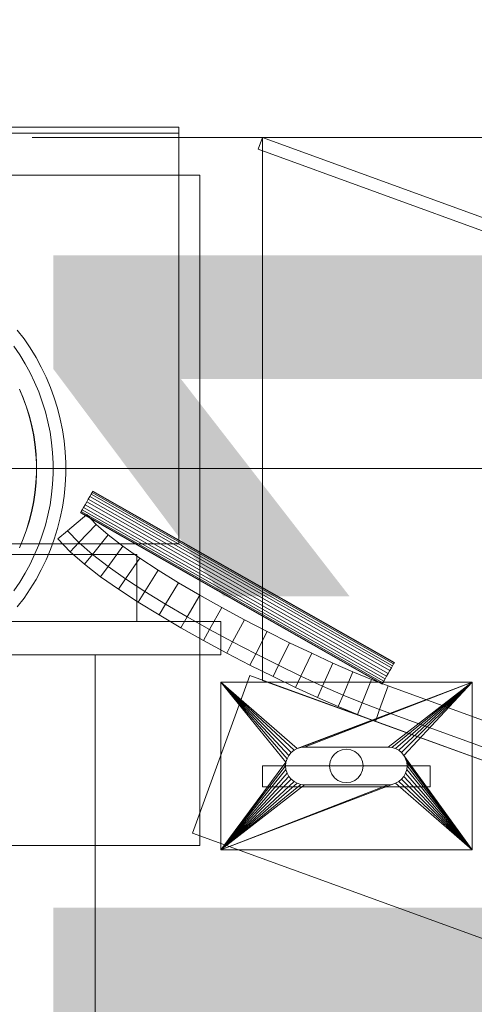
# Model space of a CAD drawing. Header units: millimetres. Extents: x -2233 to 61924, y -68080 to 6847.
# Tile 862 of 1056: x 26792 to 26901, y 1113 to 1348. Entities that reach past the tile are written whole.
import ezdxf

# ---------------------------------------------------------------- set-up
doc = ezdxf.new("R2010")
doc.units = ezdxf.units.MM
for name, color, linetype, lineweight in [('COTAS_P', 1, 'Continuous', 0), ('lateral_bajante_movil', 7, 'Continuous', 0), ('lateral_C05', 7, 'Continuous', 0)]:
    doc.layers.add(name, color=color, linetype=linetype, lineweight=lineweight)
doc.dimstyles.new('R19_100', dxfattribs={"dimtxt": 250, "dimasz": 150, "dimexe": 150, "dimexo": 80, "dimgap": 100, "dimtad": 1, "dimtih": 1, "dimtoh": 1, "dimdsep": 46, "dimcen": 0.09, "dimadec": 0, "dimazin": 0, "dimtfac": 1, "dimtdec": 4, "dimtofl": 0, "dimtmove": 0, "dimatfit": 3, "dimfxl": 1, "dimtolj": 1, "dimtzin": 0, "dimarcsym": 0})

# ---------------------------------------------------------------- blocks, each defined once
blk = doc.blocks.new('DIM_R28_9')
at = {"layer": 'COTAS_P'}
for p, q in [((26750.07, 1241), (27150.07, 1241)), ((27150.07, 1241), (27105.07, 1091)), ((27150.07, 0), (27150.07, 1241)), ((27150.07, 1241), (27195.07, 1091)), ((27150.07, 0), (27105.07, 150)), ((27150.07, 0), (27195.07, 150)), ((26750.07, 0), (27150.07, 0))]:
    blk.add_line(p, q, dxfattribs=at)
blk.add_text('1241 P', height=250, rotation=90, dxfattribs=at).set_placement((27050.07, 620.5))
blk = doc.blocks.new('DIM_R28_32')
at = {"layer": 'COTAS_P'}
for p, q in [((26795.07, 1320), (27495.07, 1320)), ((27495.07, 1320), (27450.07, 1170)), ((27495.07, 0), (27495.07, 1320)), ((27495.07, 1320), (27540.07, 1170)), ((27495.07, 0), (27450.07, 150)), ((27495.07, 0), (27540.07, 150)), ((26795.07, 0), (27495.07, 0))]:
    blk.add_line(p, q, dxfattribs=at)
blk.add_text('1320 P', height=250, rotation=90, dxfattribs=at).set_placement((27395.07, 660))

msp = doc.modelspace()

# ---------------------------------------------------------------- linework, layer by layer
at = {"layer": 'lateral_bajante_movil'}
for p, q in [((26849.041, 1317.181), (26850.067, 1320)), ((26850.067, 1320), (28353.576, 772.768)), ((26850.067, 1190.422), (26850.067, 1320)), ((26849.041, 1317.181), (28352.55, 769.949)), ((26808.451, 1233.675), (26808.809, 1234.304)), ((26808.809, 1234.304), (26809.116, 1234.844)), ((26808.809, 1234.304), (26880.809, 1193.385)), ((26809.116, 1234.844), (26809.351, 1235.259)), ((26809.116, 1234.844), (26881.116, 1193.925)), ((26809.351, 1235.259), (26809.499, 1235.519)), ((26809.351, 1235.259), (26881.351, 1194.34)), ((26809.499, 1235.519), (26809.55, 1235.608)), ((26809.499, 1235.519), (26881.499, 1194.6)), ((26809.55, 1235.608), (26881.55, 1194.689)), ((26807.326, 1231.696), (26807.019, 1231.156)), ((26807.684, 1232.325), (26807.326, 1231.696)), ((26807.326, 1231.696), (26879.326, 1190.777)), ((26808.067, 1233), (26807.684, 1232.325)), ((26807.684, 1232.325), (26879.684, 1191.406)), ((26808.451, 1233.675), (26808.067, 1233)), ((26880.067, 1192.081), (26808.067, 1233)), ((26808.451, 1233.675), (26880.451, 1192.756)), ((26803.471, 1226.143), (26808.067, 1230)), ((26806.636, 1230.481), (26806.585, 1230.392)), ((26806.585, 1230.392), (26878.585, 1189.473)), ((26806.784, 1230.741), (26806.636, 1230.481)), ((26806.636, 1230.481), (26878.636, 1189.562)), ((26807.019, 1231.156), (26806.784, 1230.741)), ((26806.784, 1230.741), (26878.784, 1189.822)), ((26807.019, 1231.156), (26879.019, 1190.237)), ((26808.067, 1230), (26810.304, 1227.656)), ((26810.304, 1227.656), (26806.174, 1223.304)), ((26810.304, 1227.656), (26813.212, 1225.119)), ((26801.173, 1224.215), (26803.471, 1226.143)), ((26803.471, 1226.143), (26806.174, 1223.304)), ((26813.212, 1225.119), (26809.416, 1220.472)), ((26813.212, 1225.119), (26816.712, 1222.422)), ((26801.173, 1224.215), (26804.11, 1221.128)), ((26806.174, 1223.304), (26804.11, 1221.128)), ((26806.174, 1223.304), (26809.416, 1220.472)), ((26816.712, 1222.422), (26813.16, 1217.586)), ((26816.712, 1222.422), (26820.724, 1219.602)), ((26804.11, 1221.128), (26807.518, 1218.149)), ((26809.416, 1220.472), (26807.518, 1218.149)), ((26809.416, 1220.472), (26813.16, 1217.586)), ((26807.518, 1218.149), (26811.384, 1215.168)), ((26813.16, 1217.586), (26811.384, 1215.168)), ((26813.16, 1217.586), (26817.36, 1214.634)), ((26820.724, 1219.602), (26817.36, 1214.634)), ((26820.724, 1219.602), (26825.17, 1216.695)), ((26811.384, 1215.168), (26815.678, 1212.15)), ((26825.17, 1216.695), (26821.955, 1211.629)), ((26825.17, 1216.695), (26829.97, 1213.735)), ((26817.36, 1214.634), (26815.678, 1212.15)), ((26817.36, 1214.634), (26821.955, 1211.629)), ((26829.97, 1213.735), (26826.879, 1208.593)), ((26829.97, 1213.735), (26835.046, 1210.759)), ((26815.678, 1212.15), (26820.347, 1209.096)), ((26821.955, 1211.629), (26820.347, 1209.096)), ((26821.955, 1211.629), (26826.879, 1208.593)), ((26835.046, 1210.759), (26832.061, 1205.554)), ((26835.046, 1210.759), (26840.317, 1207.801)), ((26820.347, 1209.096), (26825.333, 1206.021)), ((26826.879, 1208.593), (26825.333, 1206.021)), ((26826.879, 1208.593), (26832.061, 1205.554)), ((26825.333, 1206.021), (26830.568, 1202.951)), ((26840.317, 1207.801), (26837.427, 1202.543)), ((26840.317, 1207.801), (26845.707, 1204.898)), ((26832.061, 1205.554), (26830.568, 1202.951)), ((26832.061, 1205.554), (26837.427, 1202.543)), ((26845.707, 1204.898), (26842.903, 1199.593)), ((26845.707, 1204.898), (26851.134, 1202.085)), ((26830.568, 1202.951), (26835.982, 1199.914)), ((26837.427, 1202.543), (26835.982, 1199.914)), ((26837.427, 1202.543), (26842.903, 1199.593)), ((26851.134, 1202.085), (26848.413, 1196.737)), ((26851.134, 1202.085), (26856.52, 1199.397)), ((26835.982, 1199.914), (26841.501, 1196.941)), ((26842.903, 1199.593), (26841.501, 1196.941)), ((26842.903, 1199.593), (26848.413, 1196.737)), ((26856.52, 1199.397), (26853.882, 1194.008)), ((26856.52, 1199.397), (26861.786, 1196.87)), ((26841.501, 1196.941), (26847.053, 1194.063)), ((26848.413, 1196.737), (26847.053, 1194.063)), ((26848.413, 1196.737), (26853.882, 1194.008)), ((26861.786, 1196.87), (26859.234, 1191.44)), ((26861.786, 1196.87), (26866.853, 1194.539)), ((26847.053, 1194.063), (26852.563, 1191.313)), ((26853.882, 1194.008), (26852.563, 1191.313)), ((26853.882, 1194.008), (26859.234, 1191.44)), ((26866.853, 1194.539), (26864.394, 1189.066)), ((26866.853, 1194.539), (26871.642, 1192.44)), ((26881.116, 1193.925), (26881.351, 1194.34)), ((26881.351, 1194.34), (26881.499, 1194.6)), ((26881.499, 1194.6), (26881.55, 1194.689)), ((26871.642, 1192.44), (26869.289, 1186.921)), ((26871.642, 1192.44), (26876.073, 1190.609)), ((26880.067, 1192.081), (26879.684, 1191.406)), ((26880.067, 1192.081), (26880.451, 1192.756)), ((26880.451, 1192.756), (26880.809, 1193.385)), ((26880.809, 1193.385), (26881.116, 1193.925)), ((26833.309, 1153.955), (26846.989, 1191.543)), ((26840.067, 1150), (26840.067, 1190)), ((26840.067, 1190), (26855.654, 1170.878)), ((26840.067, 1190), (26855.91, 1171.722)), ((26840.067, 1190), (26856.326, 1172.5)), ((26840.067, 1190), (26856.886, 1173.182)), ((26840.067, 1190), (26857.567, 1173.742)), ((26840.067, 1190), (26858.345, 1174.157)), ((26840.067, 1190), (26900.067, 1190)), ((26846.989, 1191.543), (28350.498, 644.311)), ((28353.576, 643.19), (26850.067, 1190.422)), ((26852.563, 1191.313), (26857.957, 1188.725)), ((26859.234, 1191.44), (26857.957, 1188.725)), ((26900.067, 1190), (26858.345, 1174.157)), ((26900.067, 1190), (26859.19, 1174.414)), ((26859.234, 1191.44), (26864.394, 1189.066)), ((26900.067, 1190), (26860.067, 1174.5)), ((26876.073, 1190.609), (26873.851, 1185.036)), ((26876.073, 1190.609), (26880.067, 1189.081)), ((26878.636, 1189.562), (26878.585, 1189.473)), ((26878.784, 1189.822), (26878.636, 1189.562)), ((26879.019, 1190.237), (26878.784, 1189.822)), ((26879.326, 1190.777), (26879.019, 1190.237)), ((26879.684, 1191.406), (26879.326, 1190.777)), ((26900.067, 1190), (26880.067, 1174.5)), ((26900.067, 1190), (26880.945, 1174.414)), ((26900.067, 1190), (26881.79, 1174.157)), ((26900.067, 1190), (26882.568, 1173.742)), ((26900.067, 1190), (26883.249, 1173.182)), ((26900.067, 1190), (26883.809, 1172.5)), ((26900.067, 1190), (26900.067, 1150)), ((26857.957, 1188.725), (26863.164, 1186.33)), ((26864.394, 1189.066), (26863.164, 1186.33)), ((26864.394, 1189.066), (26869.289, 1186.921)), ((26869.289, 1186.921), (26868.113, 1184.161)), ((26869.289, 1186.921), (26873.851, 1185.036)), ((26880.067, 1189.081), (26878.015, 1183.443)), ((26880.067, 1189.081), (27084.991, 1114.495)), ((26863.164, 1186.33), (26868.113, 1184.161)), ((26873.851, 1185.036), (26872.74, 1182.249)), ((26873.851, 1185.036), (26878.015, 1183.443)), ((26868.113, 1184.161), (26872.74, 1182.249)), ((26872.74, 1182.249), (26876.989, 1180.624)), ((26878.015, 1183.443), (26876.989, 1180.624)), ((26878.015, 1183.443), (27082.939, 1108.857)), ((26876.989, 1180.624), (27081.912, 1106.038)), ((26856.886, 1173.182), (26856.326, 1172.5)), ((26857.567, 1173.742), (26856.886, 1173.182)), ((26858.345, 1174.157), (26857.567, 1173.742)), ((26859.19, 1174.414), (26858.345, 1174.157)), ((26860.067, 1174.5), (26859.19, 1174.414)), ((26880.067, 1174.5), (26860.067, 1174.5)), ((26867.239, 1172.828), (26866.603, 1172)), ((26868.067, 1173.464), (26867.239, 1172.828)), ((26869.032, 1173.864), (26868.067, 1173.464)), ((26870.067, 1174), (26869.032, 1173.864)), ((26871.103, 1173.864), (26870.067, 1174)), ((26872.067, 1173.464), (26871.103, 1173.864)), ((26872.896, 1172.828), (26872.067, 1173.464)), ((26873.532, 1172), (26872.896, 1172.828)), ((26880.945, 1174.414), (26880.067, 1174.5)), ((26881.79, 1174.157), (26880.945, 1174.414)), ((26882.568, 1173.742), (26881.79, 1174.157)), ((26883.249, 1173.182), (26882.568, 1173.742)), ((26883.809, 1172.5), (26883.249, 1173.182)), ((26840.067, 1150), (26855.654, 1170.878)), ((26855.654, 1170.878), (26855.567, 1170)), ((26855.91, 1171.722), (26855.654, 1170.878)), ((26856.326, 1172.5), (26855.91, 1171.722)), ((26866.204, 1171.035), (26866.067, 1170)), ((26866.603, 1172), (26866.204, 1171.035)), ((26873.931, 1171.035), (26873.532, 1172)), ((26874.067, 1170), (26873.931, 1171.035)), ((26900.067, 1150), (26883.809, 1172.5)), ((26884.225, 1171.722), (26883.809, 1172.5)), ((26900.067, 1150), (26884.225, 1171.722)), ((26884.481, 1170.878), (26884.225, 1171.722)), ((26900.067, 1150), (26884.481, 1170.878)), ((26884.567, 1170), (26884.481, 1170.878)), ((26855.567, 1170), (26840.067, 1150)), ((26855.654, 1169.122), (26840.067, 1150)), ((26855.91, 1168.278), (26840.067, 1150)), ((26850.067, 1170), (26890.067, 1170)), ((26850.067, 1170), (26850.067, 1165)), ((26855.567, 1170), (26855.654, 1169.122)), ((26855.654, 1169.122), (26855.91, 1168.278)), ((26855.91, 1168.278), (26856.326, 1167.5)), ((26866.067, 1170), (26866.204, 1168.965)), ((26866.204, 1168.965), (26866.603, 1168)), ((26873.532, 1168), (26873.931, 1168.965)), ((26873.931, 1168.965), (26874.067, 1170)), ((26883.809, 1167.5), (26884.225, 1168.278)), ((26884.225, 1168.278), (26884.481, 1169.122)), ((26884.225, 1168.278), (26900.067, 1150)), ((26884.481, 1169.122), (26884.567, 1170)), ((26884.481, 1169.122), (26900.067, 1150)), ((26884.567, 1170), (26900.067, 1150)), ((26890.067, 1165), (26890.067, 1170)), ((26856.326, 1167.5), (26840.067, 1150)), ((26856.886, 1166.818), (26840.067, 1150)), ((26857.567, 1166.258), (26840.067, 1150)), ((26858.345, 1165.843), (26840.067, 1150)), ((26881.79, 1165.843), (26840.067, 1150)), ((26856.326, 1167.5), (26856.886, 1166.818)), ((26856.886, 1166.818), (26857.567, 1166.258)), ((26857.567, 1166.258), (26858.345, 1165.843)), ((26858.345, 1165.843), (26859.19, 1165.586)), ((26866.603, 1168), (26867.239, 1167.172)), ((26867.239, 1167.172), (26868.067, 1166.536)), ((26868.067, 1166.536), (26869.032, 1166.136)), ((26869.032, 1166.136), (26870.067, 1166)), ((26870.067, 1166), (26871.103, 1166.136)), ((26871.103, 1166.136), (26872.067, 1166.536)), ((26872.067, 1166.536), (26872.896, 1167.172)), ((26872.896, 1167.172), (26873.532, 1168)), ((26880.945, 1165.586), (26881.79, 1165.843)), ((26881.79, 1165.843), (26882.568, 1166.258)), ((26881.79, 1165.843), (26900.067, 1150)), ((26882.568, 1166.258), (26883.249, 1166.818)), ((26882.568, 1166.258), (26900.067, 1150)), ((26883.249, 1166.818), (26883.809, 1167.5)), ((26883.249, 1166.818), (26900.067, 1150)), ((26883.809, 1167.5), (26900.067, 1150)), ((26859.19, 1165.586), (26840.067, 1150)), ((26880.945, 1165.586), (26840.067, 1150)), ((26860.067, 1165.5), (26840.067, 1150)), ((26880.067, 1165.5), (26840.067, 1150)), ((26850.067, 1165), (26890.067, 1165)), ((26859.19, 1165.586), (26860.067, 1165.5)), ((26860.067, 1165.5), (26880.067, 1165.5)), ((26880.067, 1165.5), (26880.945, 1165.586)), ((26833.309, 1153.955), (28336.817, 606.723)), ((26900.067, 1150), (26840.067, 1150))]:
    msp.add_line(p, q, dxfattribs=at)
at = {"layer": 'lateral_C05'}
for p, q in [((26670.067, 1322.5), (26830.067, 1322.5)), ((26670.067, 1321), (26830.067, 1321)), ((26830.067, 1321), (26830.067, 1322.5)), ((26830.067, 1223), (26830.067, 1321)), ((26665.067, 1311), (26835.067, 1311)), ((26835.067, 1151), (26835.067, 1311)), ((26791.505, 1274.045), (26793.1, 1271.938)), ((26793.1, 1271.938), (26794.589, 1269.755)), ((26790.664, 1270.187), (26792.069, 1268.127)), ((26794.589, 1269.755), (26795.967, 1267.5)), ((26792.069, 1268.127), (26793.369, 1266)), ((26795.967, 1267.5), (26797.231, 1265.179)), ((26793.369, 1266), (26794.561, 1263.811)), ((26797.231, 1265.179), (26798.377, 1262.798)), ((26794.561, 1263.811), (26795.643, 1261.564)), ((26798.377, 1262.798), (26799.404, 1260.363)), ((26791.997, 1259.919), (26792.888, 1257.806)), ((26792.033, 1259.936), (26792.925, 1257.82)), ((26795.643, 1261.564), (26796.611, 1259.267)), ((26799.404, 1260.363), (26800.308, 1257.88)), ((26792.888, 1257.806), (26793.672, 1255.65)), ((26792.925, 1257.82), (26793.71, 1255.663)), ((26796.611, 1259.267), (26797.464, 1256.924)), ((26800.308, 1257.88), (26801.087, 1255.355)), ((26793.672, 1255.65), (26794.348, 1253.459)), ((26793.71, 1255.663), (26794.387, 1253.469)), ((26797.464, 1256.924), (26798.199, 1254.542)), ((26801.087, 1255.355), (26801.739, 1252.794)), ((26794.348, 1253.459), (26794.914, 1251.236)), ((26794.387, 1253.469), (26794.953, 1251.245)), ((26798.199, 1254.542), (26798.814, 1252.126)), ((26801.739, 1252.794), (26802.262, 1250.203)), ((26794.914, 1251.236), (26795.369, 1248.988)), ((26794.953, 1251.245), (26795.408, 1248.995)), ((26798.814, 1252.126), (26799.308, 1249.682)), ((26795.369, 1248.988), (26795.71, 1246.72)), ((26795.408, 1248.995), (26795.75, 1246.725)), ((26799.308, 1249.682), (26799.679, 1247.217)), ((26802.262, 1250.203), (26802.656, 1247.59)), ((26795.71, 1246.72), (26795.939, 1244.438)), ((26795.75, 1246.725), (26795.979, 1244.441)), ((26799.679, 1247.217), (26799.928, 1244.737)), ((26802.656, 1247.59), (26802.919, 1244.961)), ((26795.939, 1244.438), (26796.053, 1242.147)), ((26795.979, 1244.441), (26796.093, 1242.148)), ((26799.928, 1244.737), (26800.052, 1242.247)), ((26802.919, 1244.961), (26803.051, 1242.321)), ((26796.053, 1242.147), (26796.053, 1239.853)), ((26796.093, 1242.148), (26796.093, 1239.852)), ((26800.052, 1242.247), (26800.052, 1239.753)), ((26803.051, 1242.321), (26803.051, 1239.679)), ((26796.053, 1239.853), (26795.939, 1237.562)), ((26796.093, 1239.852), (26795.979, 1237.559)), ((26800.052, 1239.753), (26799.928, 1237.263)), ((26803.051, 1239.679), (26802.919, 1237.039)), ((26795.939, 1237.562), (26795.71, 1235.28)), ((26795.979, 1237.559), (26795.75, 1235.275)), ((26799.928, 1237.263), (26799.679, 1234.783)), ((26802.919, 1237.039), (26802.656, 1234.41)), ((26795.71, 1235.28), (26795.369, 1233.012)), ((26795.75, 1235.275), (26795.408, 1233.005)), ((26799.679, 1234.783), (26799.308, 1232.318)), ((26802.656, 1234.41), (26802.262, 1231.797)), ((26795.369, 1233.012), (26794.914, 1230.764)), ((26795.408, 1233.005), (26794.953, 1230.755)), ((26799.308, 1232.318), (26798.814, 1229.874)), ((26802.262, 1231.797), (26801.739, 1229.206)), ((26794.914, 1230.764), (26794.348, 1228.541)), ((26794.953, 1230.755), (26794.387, 1228.531)), ((26798.814, 1229.874), (26798.199, 1227.458)), ((26801.739, 1229.206), (26801.087, 1226.645)), ((26794.348, 1228.541), (26793.672, 1226.35)), ((26794.387, 1228.531), (26793.71, 1226.337)), ((26798.199, 1227.458), (26797.464, 1225.076)), ((26793.672, 1226.35), (26792.888, 1224.194)), ((26793.71, 1226.337), (26792.925, 1224.18)), ((26797.464, 1225.076), (26796.611, 1222.733)), ((26801.087, 1226.645), (26800.308, 1224.12)), ((26670.067, 1223), (26830.067, 1223)), ((26792.888, 1224.194), (26791.997, 1222.081)), ((26792.925, 1224.18), (26792.033, 1222.064)), ((26796.611, 1222.733), (26795.643, 1220.436)), ((26800.308, 1224.12), (26799.404, 1221.637)), ((26680.067, 1220.5), (26820.067, 1220.5)), ((26793.57, 1220.5), (26793.586, 1220.5)), ((26793.586, 1220.5), (26793.618, 1220.5)), ((26793.618, 1220.5), (26793.666, 1220.5)), ((26793.666, 1220.5), (26793.73, 1220.5)), ((26793.73, 1220.5), (26793.81, 1220.5)), ((26793.81, 1220.5), (26793.906, 1220.5)), ((26793.906, 1220.5), (26794.017, 1220.5)), ((26794.017, 1220.5), (26794.143, 1220.5)), ((26794.143, 1220.5), (26794.283, 1220.5)), ((26794.283, 1220.5), (26794.438, 1220.5)), ((26794.438, 1220.5), (26794.607, 1220.5)), ((26795.643, 1220.436), (26794.561, 1218.189)), ((26794.607, 1220.5), (26794.79, 1220.5)), ((26794.79, 1220.5), (26794.986, 1220.5)), ((26794.986, 1220.5), (26795.194, 1220.5)), ((26795.194, 1220.5), (26795.414, 1220.5)), ((26795.414, 1220.5), (26795.646, 1220.5)), ((26795.646, 1220.5), (26795.889, 1220.5)), ((26795.889, 1220.5), (26796.143, 1220.5)), ((26796.143, 1220.5), (26796.406, 1220.5)), ((26796.406, 1220.5), (26796.678, 1220.5)), ((26796.678, 1220.5), (26796.959, 1220.5)), ((26796.959, 1220.5), (26797.247, 1220.5)), ((26797.247, 1220.5), (26797.543, 1220.5)), ((26797.543, 1220.5), (26797.844, 1220.5)), ((26797.844, 1220.5), (26798.152, 1220.5)), ((26798.152, 1220.5), (26798.464, 1220.5)), ((26799.404, 1221.637), (26798.377, 1219.202)), ((26798.464, 1220.5), (26798.78, 1220.5)), ((26798.78, 1220.5), (26799.099, 1220.5)), ((26799.099, 1220.5), (26799.42, 1220.5)), ((26799.42, 1220.5), (26799.743, 1220.5)), ((26800.067, 1220.5), (26799.743, 1220.5)), ((26805.067, 1220.5), (26800.067, 1220.5)), ((26805.067, 1220.5), (26805.386, 1220.5)), ((26805.386, 1220.5), (26805.705, 1220.5)), ((26805.705, 1220.5), (26806.021, 1220.5)), ((26806.021, 1220.5), (26806.336, 1220.5)), ((26806.336, 1220.5), (26806.647, 1220.5)), ((26806.647, 1220.5), (26806.954, 1220.5)), ((26806.954, 1220.5), (26807.257, 1220.5)), ((26807.257, 1220.5), (26807.555, 1220.5)), ((26807.555, 1220.5), (26807.847, 1220.5)), ((26807.847, 1220.5), (26808.132, 1220.5)), ((26808.132, 1220.5), (26808.409, 1220.5)), ((26808.409, 1220.5), (26808.679, 1220.5)), ((26808.679, 1220.5), (26808.94, 1220.5)), ((26808.94, 1220.5), (26809.191, 1220.5)), ((26809.191, 1220.5), (26809.433, 1220.5)), ((26809.433, 1220.5), (26809.664, 1220.5)), ((26809.664, 1220.5), (26809.884, 1220.5)), ((26809.884, 1220.5), (26810.092, 1220.5)), ((26810.092, 1220.5), (26810.288, 1220.5)), ((26810.288, 1220.5), (26810.472, 1220.5)), ((26810.472, 1220.5), (26810.643, 1220.5)), ((26810.643, 1220.5), (26810.8, 1220.5)), ((26810.8, 1220.5), (26810.943, 1220.5)), ((26810.943, 1220.5), (26811.073, 1220.5)), ((26811.073, 1220.5), (26811.188, 1220.5)), ((26811.188, 1220.5), (26811.288, 1220.5)), ((26811.288, 1220.5), (26811.373, 1220.5)), ((26811.373, 1220.5), (26811.443, 1220.5)), ((26811.443, 1220.5), (26811.497, 1220.5)), ((26811.497, 1220.5), (26811.536, 1220.5)), ((26811.536, 1220.5), (26811.56, 1220.5)), ((26820.067, 1204.5), (26820.067, 1220.5)), ((26794.561, 1218.189), (26793.369, 1216)), ((26798.377, 1219.202), (26797.231, 1216.821)), ((26793.369, 1216), (26792.069, 1213.873)), ((26797.231, 1216.821), (26795.967, 1214.5)), ((26792.069, 1213.873), (26790.664, 1211.813)), ((26795.967, 1214.5), (26794.589, 1212.245)), ((26794.589, 1212.245), (26793.1, 1210.062)), ((26793.1, 1210.062), (26791.505, 1207.955)), ((26660.067, 1204.5), (26840.067, 1204.5)), ((26680.067, 1204.5), (26820.067, 1204.5)), ((26793.57, 1204.5), (26793.586, 1204.5)), ((26793.586, 1204.5), (26793.618, 1204.5)), ((26793.618, 1204.5), (26793.666, 1204.5)), ((26793.666, 1204.5), (26793.73, 1204.5)), ((26793.73, 1204.5), (26793.81, 1204.5)), ((26793.81, 1204.5), (26793.906, 1204.5)), ((26793.906, 1204.5), (26794.017, 1204.5)), ((26794.017, 1204.5), (26794.143, 1204.5)), ((26794.143, 1204.5), (26794.283, 1204.5)), ((26794.283, 1204.5), (26794.438, 1204.5)), ((26794.438, 1204.5), (26794.607, 1204.5)), ((26794.607, 1204.5), (26794.79, 1204.5)), ((26794.79, 1204.5), (26794.986, 1204.5)), ((26794.986, 1204.5), (26795.194, 1204.5)), ((26795.194, 1204.5), (26795.414, 1204.5)), ((26795.414, 1204.5), (26795.646, 1204.5)), ((26795.646, 1204.5), (26795.889, 1204.5)), ((26795.889, 1204.5), (26796.143, 1204.5)), ((26796.143, 1204.5), (26796.406, 1204.5)), ((26796.406, 1204.5), (26796.678, 1204.5)), ((26796.678, 1204.5), (26796.959, 1204.5)), ((26796.959, 1204.5), (26797.247, 1204.5)), ((26797.074, 1204.5), (26797.095, 1204.5)), ((26797.095, 1204.5), (26797.129, 1204.5)), ((26797.129, 1204.5), (26797.177, 1204.5)), ((26797.177, 1204.5), (26797.238, 1204.5)), ((26797.238, 1204.5), (26797.312, 1204.5)), ((26797.247, 1204.5), (26797.543, 1204.5)), ((26797.312, 1204.5), (26797.399, 1204.5)), ((26797.399, 1204.5), (26797.499, 1204.5)), ((26797.499, 1204.5), (26797.612, 1204.5)), ((26797.543, 1204.5), (26797.844, 1204.5)), ((26797.612, 1204.5), (26797.737, 1204.5)), ((26797.737, 1204.5), (26797.874, 1204.5)), ((26797.844, 1204.5), (26798.152, 1204.5)), ((26797.874, 1204.5), (26798.023, 1204.5)), ((26798.023, 1204.5), (26798.183, 1204.5)), ((26798.152, 1204.5), (26798.464, 1204.5)), ((26798.183, 1204.5), (26798.354, 1204.5)), ((26798.354, 1204.5), (26798.536, 1204.5)), ((26798.464, 1204.5), (26798.78, 1204.5)), ((26798.536, 1204.5), (26798.727, 1204.5)), ((26798.727, 1204.5), (26798.928, 1204.5)), ((26798.78, 1204.5), (26799.099, 1204.5)), ((26798.928, 1204.5), (26799.138, 1204.5)), ((26799.099, 1204.5), (26799.42, 1204.5)), ((26799.138, 1204.5), (26799.357, 1204.5)), ((26799.357, 1204.5), (26799.583, 1204.5)), ((26799.42, 1204.5), (26799.743, 1204.5)), ((26799.583, 1204.5), (26799.817, 1204.5)), ((26800.067, 1204.5), (26799.743, 1204.5)), ((26799.817, 1204.5), (26800.058, 1204.5)), ((26800.058, 1204.5), (26800.305, 1204.5)), ((26805.067, 1204.5), (26800.067, 1204.5)), ((26800.305, 1204.5), (26800.558, 1204.5)), ((26800.558, 1204.5), (26800.816, 1204.5)), ((26800.816, 1204.5), (26801.078, 1204.5)), ((26801.078, 1204.5), (26801.344, 1204.5)), ((26801.344, 1204.5), (26801.612, 1204.5)), ((26801.612, 1204.5), (26801.884, 1204.5)), ((26801.884, 1204.5), (26802.156, 1204.5)), ((26802.156, 1204.5), (26802.43, 1204.5)), ((26802.43, 1204.5), (26802.705, 1204.5)), ((26802.705, 1204.5), (26802.979, 1204.5)), ((26802.979, 1204.5), (26803.251, 1204.5)), ((26803.251, 1204.5), (26803.523, 1204.5)), ((26803.523, 1204.5), (26803.791, 1204.5)), ((26803.791, 1204.5), (26804.057, 1204.5)), ((26804.057, 1204.5), (26804.319, 1204.5)), ((26804.319, 1204.5), (26804.577, 1204.5)), ((26804.577, 1204.5), (26804.83, 1204.5)), ((26804.83, 1204.5), (26805.077, 1204.5)), ((26805.067, 1204.5), (26805.386, 1204.5)), ((26805.077, 1204.5), (26805.317, 1204.5)), ((26805.317, 1204.5), (26805.551, 1204.5)), ((26805.386, 1204.5), (26805.705, 1204.5)), ((26805.551, 1204.5), (26805.778, 1204.5)), ((26805.705, 1204.5), (26806.021, 1204.5)), ((26805.778, 1204.5), (26805.997, 1204.5)), ((26805.997, 1204.5), (26806.207, 1204.5)), ((26806.021, 1204.5), (26806.336, 1204.5)), ((26806.207, 1204.5), (26806.408, 1204.5)), ((26806.336, 1204.5), (26806.647, 1204.5)), ((26806.408, 1204.5), (26806.599, 1204.5)), ((26806.599, 1204.5), (26806.781, 1204.5)), ((26806.647, 1204.5), (26806.954, 1204.5)), ((26806.781, 1204.5), (26806.952, 1204.5)), ((26806.952, 1204.5), (26807.112, 1204.5)), ((26806.954, 1204.5), (26807.257, 1204.5)), ((26807.112, 1204.5), (26807.261, 1204.5)), ((26807.257, 1204.5), (26807.555, 1204.5)), ((26807.261, 1204.5), (26807.398, 1204.5)), ((26807.398, 1204.5), (26807.523, 1204.5)), ((26807.523, 1204.5), (26807.636, 1204.5)), ((26807.555, 1204.5), (26807.847, 1204.5)), ((26807.636, 1204.5), (26807.736, 1204.5)), ((26807.736, 1204.5), (26807.823, 1204.5)), ((26807.823, 1204.5), (26807.897, 1204.5)), ((26807.847, 1204.5), (26808.132, 1204.5)), ((26807.897, 1204.5), (26807.958, 1204.5)), ((26807.958, 1204.5), (26808.006, 1204.5)), ((26808.006, 1204.5), (26808.04, 1204.5)), ((26808.04, 1204.5), (26808.061, 1204.5)), ((26808.132, 1204.5), (26808.409, 1204.5)), ((26808.409, 1204.5), (26808.679, 1204.5)), ((26808.679, 1204.5), (26808.94, 1204.5)), ((26808.94, 1204.5), (26809.191, 1204.5)), ((26809.191, 1204.5), (26809.433, 1204.5)), ((26809.433, 1204.5), (26809.664, 1204.5)), ((26809.664, 1204.5), (26809.884, 1204.5)), ((26809.884, 1204.5), (26810.092, 1204.5)), ((26810.092, 1204.5), (26810.288, 1204.5)), ((26810.288, 1204.5), (26810.472, 1204.5)), ((26810.472, 1204.5), (26810.643, 1204.5)), ((26810.643, 1204.5), (26810.8, 1204.5)), ((26810.8, 1204.5), (26810.943, 1204.5)), ((26810.943, 1204.5), (26811.073, 1204.5)), ((26811.073, 1204.5), (26811.188, 1204.5)), ((26811.188, 1204.5), (26811.288, 1204.5)), ((26811.288, 1204.5), (26811.373, 1204.5)), ((26811.373, 1204.5), (26811.443, 1204.5)), ((26811.443, 1204.5), (26811.497, 1204.5)), ((26811.497, 1204.5), (26811.536, 1204.5)), ((26811.536, 1204.5), (26811.56, 1204.5)), ((26840.067, 1196.5), (26840.067, 1204.5)), ((26660.067, 1196.5), (26840.067, 1196.5)), ((26770.067, 1196.5), (26810.067, 1196.5)), ((26797.074, 1196.5), (26797.095, 1196.5)), ((26797.095, 1196.5), (26797.129, 1196.5)), ((26797.129, 1196.5), (26797.177, 1196.5)), ((26797.177, 1196.5), (26797.238, 1196.5)), ((26797.238, 1196.5), (26797.312, 1196.5)), ((26797.312, 1196.5), (26797.399, 1196.5)), ((26797.399, 1196.5), (26797.499, 1196.5)), ((26797.499, 1196.5), (26797.612, 1196.5)), ((26797.612, 1196.5), (26797.737, 1196.5)), ((26797.737, 1196.5), (26797.874, 1196.5)), ((26797.874, 1196.5), (26798.023, 1196.5)), ((26798.023, 1196.5), (26798.183, 1196.5)), ((26798.183, 1196.5), (26798.354, 1196.5)), ((26798.354, 1196.5), (26798.536, 1196.5)), ((26798.536, 1196.5), (26798.727, 1196.5)), ((26798.727, 1196.5), (26798.928, 1196.5)), ((26798.928, 1196.5), (26799.138, 1196.5)), ((26799.138, 1196.5), (26799.357, 1196.5)), ((26799.357, 1196.5), (26799.583, 1196.5)), ((26799.583, 1196.5), (26799.817, 1196.5)), ((26799.817, 1196.5), (26800.058, 1196.5)), ((26800.058, 1196.5), (26800.305, 1196.5)), ((26800.305, 1196.5), (26800.558, 1196.5)), ((26800.558, 1196.5), (26800.816, 1196.5)), ((26800.816, 1196.5), (26801.078, 1196.5)), ((26801.078, 1196.5), (26801.344, 1196.5)), ((26801.344, 1196.5), (26801.612, 1196.5)), ((26801.612, 1196.5), (26801.884, 1196.5)), ((26801.884, 1196.5), (26802.156, 1196.5)), ((26802.156, 1196.5), (26802.43, 1196.5)), ((26802.43, 1196.5), (26802.705, 1196.5)), ((26802.705, 1196.5), (26802.979, 1196.5)), ((26802.979, 1196.5), (26803.251, 1196.5)), ((26803.251, 1196.5), (26803.523, 1196.5)), ((26803.523, 1196.5), (26803.791, 1196.5)), ((26803.791, 1196.5), (26804.057, 1196.5)), ((26804.057, 1196.5), (26804.319, 1196.5)), ((26804.319, 1196.5), (26804.577, 1196.5)), ((26804.577, 1196.5), (26804.83, 1196.5)), ((26804.83, 1196.5), (26805.077, 1196.5)), ((26805.077, 1196.5), (26805.317, 1196.5)), ((26805.317, 1196.5), (26805.551, 1196.5)), ((26805.551, 1196.5), (26805.778, 1196.5)), ((26805.778, 1196.5), (26805.997, 1196.5)), ((26805.997, 1196.5), (26806.207, 1196.5)), ((26806.207, 1196.5), (26806.408, 1196.5)), ((26806.408, 1196.5), (26806.599, 1196.5)), ((26806.599, 1196.5), (26806.781, 1196.5)), ((26806.781, 1196.5), (26806.952, 1196.5)), ((26806.952, 1196.5), (26807.112, 1196.5)), ((26807.112, 1196.5), (26807.261, 1196.5)), ((26807.261, 1196.5), (26807.398, 1196.5)), ((26807.398, 1196.5), (26807.523, 1196.5)), ((26807.523, 1196.5), (26807.636, 1196.5)), ((26807.636, 1196.5), (26807.736, 1196.5)), ((26807.736, 1196.5), (26807.823, 1196.5)), ((26807.823, 1196.5), (26807.897, 1196.5)), ((26807.897, 1196.5), (26807.958, 1196.5)), ((26807.958, 1196.5), (26808.006, 1196.5)), ((26808.006, 1196.5), (26808.04, 1196.5)), ((26808.04, 1196.5), (26808.061, 1196.5)), ((26810.067, 1008), (26810.067, 1196.5)), ((26665.067, 1151), (26835.067, 1151))]:
    msp.add_line(p, q, dxfattribs=at)

# ---------------------------------------------------------------- dimensions: what is measured, and where the dimension line sits
at = {"layer": 'COTAS_P'}
for p1, p2, distance, picture, middle in [((26795.067, 0), (26795.067, 1320), -700, 'DIM_R28_32', (27495.067, 660)), ((26750.067, 0), (26750.067, 1241), -400, 'DIM_R28_9', (27150.067, 620.5))]:
    dim = msp.add_aligned_dim(p1=p1, p2=p2, distance=distance, text='<> P', dimstyle='R19_100', dxfattribs=at)
    dim.commit()
    dim.dimension.update_dxf_attribs({"geometry": picture, "text_midpoint": middle})

doc.saveas('drawing.dxf')
